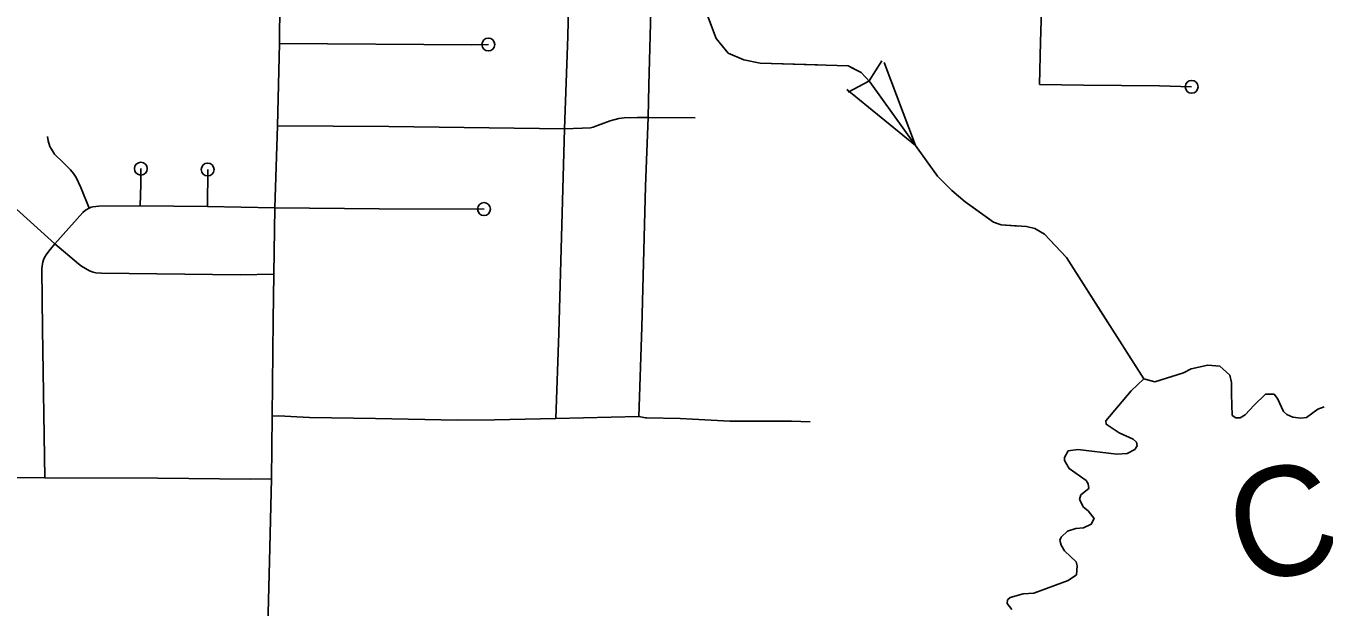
# Model space of a CAD drawing. Extents: x -19 to 366, y -4 to 359.
# Drawn here: x 151.042 to 151.994, y 184.836 to 185.262 of the extents above; entities that cross this region are included whole.
import ezdxf

# ---------------------------------------------------------------- set-up
doc = ezdxf.new("R2010")
doc.units = 0
for name, color, linetype in [('Level 33', 7, 'Continuous'), ('Level 35', 7, 'Continuous'), ('Level 43', 7, 'Continuous'), ('Level 60', 7, 'Continuous')]:
    doc.layers.add(name, color=color, linetype=linetype)

msp = doc.modelspace()

# ---------------------------------------------------------------- linework, layer by layer
at = {"layer": 'Level 33'}
for points in [[(151.22821, 185.30946), (151.2277, 185.24903)], [(151.44051, 185.31027), (151.4393, 185.25395), (151.43677, 185.18645)], [(151.48691, 185.3091), (151.48889, 185.30862), (151.49034, 185.30779), (151.49526, 185.30389), (151.49707, 185.30204), (151.49876, 185.29935), (151.49973, 185.29702), (151.50028, 185.29437), (151.50072, 185.29101), (151.49871, 185.21848), (151.49822, 185.19463)], [(151.78667, 185.27345), (151.78601, 185.25014), (151.78544, 185.21878)], [(151.2277, 185.24903), (151.22617, 185.18848)], [(151.3809, 185.24817), (151.36876, 185.24798), (151.2277, 185.24903)], [(151.89698, 185.21719), (151.87337, 185.21793), (151.81768, 185.21829), (151.78544, 185.21878)], [(151.22617, 185.18848), (151.22424, 185.12855)], [(151.43677, 185.18645), (151.30786, 185.18809), (151.22617, 185.18848)], [(151.49822, 185.19463), (151.49033, 185.19476), (151.48058, 185.19452), (151.47664, 185.19394), (151.47017, 185.19236), (151.46093, 185.18875), (151.45781, 185.18772), (151.45579, 185.18721), (151.44976, 185.18678), (151.43677, 185.18645)], [(151.49822, 185.19463), (151.49631, 185.14429), (151.49352, 185.04092), (151.49126, 184.97547)], [(151.53261, 185.19447), (151.49822, 185.19463)], [(151.05735, 185.18067), (151.05787, 185.17758), (151.0592, 185.17339), (151.06028, 185.17138), (151.06256, 185.16791), (151.06924, 185.16145), (151.07423, 185.15631), (151.07652, 185.15352), (151.07833, 185.15075), (151.08182, 185.1433), (151.08793, 185.1282)], [(151.43677, 185.18645), (151.43265, 185.03662), (151.43049, 184.97404)], [(151.06277, 185.10217), (151.01634, 185.14376), (151.01326, 185.1456), (151.01107, 185.14669), (151.00808, 185.14766), (151.00424, 185.14856), (150.99999, 185.1491), (150.99177, 185.14912)], [(151.12532, 185.12989), (151.12579, 185.14576), (151.12593, 185.15719)], [(151.17474, 185.12949), (151.17495, 185.15654)], [(151.12532, 185.12989), (151.09496, 185.12976), (151.09071, 185.12926), (151.08947, 185.12892), (151.08793, 185.1282)], [(151.17474, 185.12949), (151.12532, 185.12989)], [(151.08793, 185.1282), (151.08529, 185.12685), (151.08331, 185.12502), (151.06277, 185.10217)], [(151.22424, 185.12855), (151.17474, 185.12949)], [(151.22424, 185.12855), (151.22356, 185.07978)], [(151.37773, 185.12754), (151.30069, 185.12764), (151.22424, 185.12855)], [(151.06277, 185.10217), (151.05827, 185.09666), (151.05643, 185.09412), (151.05528, 185.09218), (151.0545, 185.09044), (151.05392, 185.08854), (151.05347, 185.08599), (151.05328, 185.08365), (151.05378, 185.03942), (151.0554, 184.93044)], [(151.22356, 185.07978), (151.19873, 185.07934), (151.09703, 185.08053), (151.09294, 185.0809), (151.09089, 185.08136), (151.0883, 185.08236), (151.08527, 185.08395), (151.08242, 185.0858), (151.08022, 185.08746), (151.06277, 185.10217)], [(151.22356, 185.07978), (151.2231, 185.04623), (151.22215, 184.97568)], [(151.22215, 184.97568), (151.22186, 184.92973)], [(151.43049, 184.97404), (151.38542, 184.97314), (151.35815, 184.9729), (151.29817, 184.97414), (151.24978, 184.97488), (151.24044, 184.9752), (151.23164, 184.97579), (151.22702, 184.97592), (151.22215, 184.97568)], [(151.49126, 184.97547), (151.43049, 184.97404)], [(151.61707, 184.9715), (151.60329, 184.97215), (151.57525, 184.97201), (151.55803, 184.97218), (151.5308, 184.9736), (151.52159, 184.97409), (151.4969, 184.97462), (151.49633, 184.97464), (151.49126, 184.97547)], [(151.0554, 184.93044), (150.9915, 184.93109)], [(151.22186, 184.92973), (151.20642, 184.92963), (151.13848, 184.93031), (151.0554, 184.93044)], [(151.22186, 184.92973), (151.2202, 184.86952), (151.21761, 184.76445), (151.2159, 184.68045), (151.21398, 184.57349), (151.21219, 184.45637), (151.20891, 184.27918), (151.21015, 184.27737), (151.20939, 184.25865)]]:
    msp.add_lwpolyline(points, dxfattribs=at)
for centre in [(151.3809, 185.24817), (151.89698, 185.21719), (151.12593, 185.15719), (151.17495, 185.15654), (151.37773, 185.12754)]:
    msp.add_circle(centre, 0.00473, dxfattribs=at)
at = {"layer": 'Level 35'}
for points in [[(151.99421, 184.9827), (151.98948, 184.98097), (151.98136, 184.97486), (151.977, 184.97427), (151.97132, 184.975), (151.96676, 184.97688), (151.96429, 184.97914), (151.9599, 184.98862), (151.95743, 184.99183), (151.95117, 184.99199), (151.94287, 184.98379), (151.93626, 184.97673), (151.93248, 184.97443), (151.92945, 184.97442), (151.9266, 184.9763), (151.92617, 184.99187), (151.92614, 185.00042), (151.92498, 185.00592), (151.91776, 185.01234), (151.90885, 185.01305), (151.89673, 185.01034), (151.89106, 185.00746), (151.86987, 185.0009), (151.8619, 185.00314), (151.85265, 184.99437), (151.83397, 184.97225), (151.83436, 184.96978), (151.84367, 184.96356), (151.8541, 184.95886), (151.85638, 184.95679), (151.85696, 184.95413), (151.85527, 184.95127), (151.84959, 184.9484), (151.84202, 184.94779), (151.8134, 184.95126), (151.80639, 184.95047), (151.80357, 184.94552), (151.80376, 184.94324), (151.80719, 184.93737), (151.81954, 184.9285), (151.82107, 184.92604), (151.82146, 184.92263), (151.8156, 184.91804), (151.81466, 184.91462), (151.81753, 184.90913), (151.82095, 184.90648), (151.82532, 184.90081), (151.82325, 184.89662), (151.81758, 184.89394), (151.8119, 184.89334), (151.80584, 184.89141), (151.80112, 184.88702)], [(151.80112, 184.88702), (151.80018, 184.88493), (151.80114, 184.88113), (151.80362, 184.87697), (151.81218, 184.86903), (151.81294, 184.866), (151.81259, 184.85954), (151.80635, 184.85533), (151.78119, 184.84591), (151.77323, 184.84549), (151.76377, 184.84279), (151.76188, 184.84107), (151.76151, 184.83841), (151.76494, 184.83406)]]:
    msp.add_lwpolyline(points, dxfattribs=at)
at = {"layer": 'Level 43'}
for p, q in [((151.66955, 185.23613), (151.66032, 185.2215)), ((151.69438, 185.17416), (151.67136, 185.23495)), ((151.64484, 185.21329), (151.66016, 185.22135)), ((151.69438, 185.17416), (151.64405, 185.2153))]:
    msp.add_line(p, q, dxfattribs=at)
for points in [[(151.46119, 185.48315), (151.54803, 185.25266), (151.55697, 185.24188), (151.56836, 185.237), (151.5803, 185.23459), (151.64491, 185.23262), (151.6544, 185.22773), (151.66087, 185.22074), (151.71056, 185.15167), (151.72102, 185.14108), (151.73071, 185.13297), (151.75161, 185.11787), (151.75711, 185.116), (151.77568, 185.11476), (151.78194, 185.11327), (151.78896, 185.10913), (151.80512, 185.09212), (151.8619, 185.00314)], [(151.55173, 185.2482), (151.55697, 185.24188), (151.56836, 185.237), (151.5803, 185.23459), (151.6225, 185.23331)], [(151.6472, 185.23144), (151.6544, 185.22773), (151.66087, 185.22074), (151.69438, 185.17416)], [(151.70898, 185.15387), (151.71056, 185.15167), (151.72102, 185.14108), (151.73071, 185.13297), (151.7366, 185.12871)], [(151.7366, 185.12871), (151.75161, 185.11787), (151.75711, 185.116), (151.77026, 185.11512)], [(151.79239, 185.10552), (151.80512, 185.09212), (151.83553, 185.04448)], [(151.84897, 185.0234), (151.8619, 185.00314)]]:
    msp.add_lwpolyline(points, dxfattribs=at)
at = {"layer": 'Level 60'}
for points in [[(154.11585, 1.87092), (153.9063, 10.48743), (153.69602, 19.10409), (153.48501, 27.72087), (153.27327, 36.3378), (153.0608, 44.95486), (152.84759, 53.57206), (152.63366, 62.1894), (152.419, 70.80688), (152.20362, 79.42449), (151.98751, 88.04225), (151.77068, 96.66014), (151.55312, 105.27817), (151.33484, 113.89634), (151.11584, 122.51465), (150.89612, 131.13311), (150.67568, 139.7517), (150.45452, 148.37043), (150.23264, 156.98931), (150.01005, 165.60832), (149.78674, 174.22748), (149.56272, 182.84677), (149.33799, 191.46621), (149.11254, 200.0858), (148.88638, 208.70552), (148.65952, 217.32539), (148.43194, 225.9454), (148.20366, 234.56555), (147.97466, 243.18584), (147.74497, 251.80628), (147.51457, 260.42687), (147.28346, 269.04759), (147.05165, 277.66846), (146.81914, 286.28948), (146.58593, 294.91064), (146.35202, 303.53194), (146.11742, 312.15339), (145.88211, 320.77499), (145.64611, 329.39673), (145.40941, 338.01861), (145.17202, 346.64065)], [(0, 180.89994), (7.12284, 180.90436), (14.24566, 180.9176), (21.36847, 180.93968), (28.49124, 180.97058), (35.61397, 181.01031), (42.73664, 181.05888), (49.85925, 181.11627), (56.98178, 181.18249), (64.10422, 181.25754), (71.22656, 181.34142), (78.3488, 181.43413), (85.47091, 181.53567), (92.5929, 181.64603), (99.71474, 181.76523), (106.83643, 181.89325), (113.95795, 182.0301), (121.0793, 182.17578), (128.20046, 182.33029), (135.32143, 182.49362), (142.44218, 182.66579), (149.56272, 182.84677), (156.68303, 183.03659), (163.8031, 183.23523), (170.92291, 183.4427), (178.04247, 183.65899), (185.16175, 183.88411), (192.28074, 184.11805), (199.39944, 184.36082), (206.51784, 184.61242), (213.63591, 184.87283), (220.75366, 185.14207), (227.87107, 185.42014), (234.98813, 185.70702), (242.10483, 186.00273), (249.22115, 186.30726), (256.33709, 186.62061), (263.45264, 186.94279), (270.56779, 187.27378), (277.68251, 187.61359), (284.79682, 187.96222), (291.91068, 188.31967), (299.02409, 188.68594), (306.13705, 189.06103), (313.24954, 189.44494), (320.36154, 189.83766), (327.47305, 190.23919), (334.58406, 190.64954), (341.69455, 191.06871)]]:
    msp.add_spline(points, degree=3, dxfattribs=at)

# ---------------------------------------------------------------- texts
at = {"layer": 'Level 35'}
msp.add_text('Cr.', height=0.08, rotation=13.50449, dxfattribs=at).set_placement((151.93518, 184.85058))

doc.saveas('drawing.dxf')
